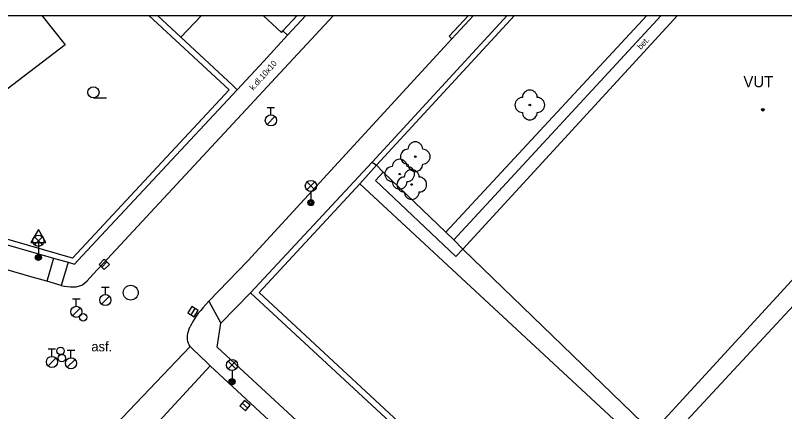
# Model space of a CAD drawing. Extents: x -600309 to -598967, y -1161267 to -1160292.
# Drawn here: x -599442.5 to -599390.8, y -1160319 to -1160292.3 of the extents above; entities that cross this region are included whole.
import ezdxf

# ---------------------------------------------------------------- set-up
doc = ezdxf.new("R2010")
doc.units = 0
for name, color, linetype in [('Level 10', 7, 'Continuous'), ('Level 11', 7, 'Continuous'), ('Level 22', 7, 'Continuous'), ('Level 27', 7, 'Continuous'), ('Level 28', 7, 'Continuous'), ('Level 33', 7, 'Continuous'), ('Level 34', 7, 'Continuous'), ('Level 36', 7, 'Continuous'), ('Level 39', 7, 'Continuous'), ('Level 40', 7, 'Continuous'), ('Level 41', 7, 'Continuous'), ('Level 5', 7, 'Continuous'), ('Level 7', 7, 'Continuous'), ('Level 8', 7, 'Continuous'), ('Vrstva 63', 7, 'Continuous')]:
    doc.layers.add(name, color=color, linetype=linetype)

msp = doc.modelspace()

# ---------------------------------------------------------------- linework, layer by layer
at = {"layer": 'Level 10'}
msp.add_line((-599411.6826, -1160292.3474), (-599413.14, -1160293.92), dxfattribs=at)
for points in [[(-599421.0941, -1160292.3474), (-599424.7, -1160296.23), (-599426.67, -1160298.36), (-599436.61, -1160309.06), (-599437.27, -1160309.77), (-599437.67, -1160310.2)], [(-599429.49, -1160311.57), (-599426.85, -1160308.86), (-599413.14, -1160293.92)], [(-599441.35, -1160309.96), (-599459.56, -1160304.65), (-599463.39, -1160303.53), (-599466.26, -1160302.68)], [(-599440.37, -1160310.23), (-599441.35, -1160309.96)], [(-599439.4, -1160310.51), (-599440.37, -1160310.23)], [(-599439.4, -1160310.51), (-599439.18, -1160310.55), (-599438.79, -1160310.61), (-599438.4, -1160310.61), (-599438.02, -1160310.49), (-599437.83, -1160310.36), (-599437.67, -1160310.2)], [(-599429.49, -1160311.57), (-599429.69, -1160311.78), (-599429.87, -1160311.99), (-599430.03, -1160312.19), (-599430.19, -1160312.38), (-599430.33, -1160312.57), (-599430.45, -1160312.75), (-599430.56, -1160312.93), (-599430.65, -1160313.1), (-599430.73, -1160313.27)], [(-599430.91, -1160314.15), (-599430.92, -1160314.01), (-599430.91, -1160313.88), (-599430.89, -1160313.73), (-599430.85, -1160313.58), (-599430.8, -1160313.43), (-599430.73, -1160313.27)], [(-599430.74, -1160314.62), (-599430.8, -1160314.51), (-599430.85, -1160314.4), (-599430.89, -1160314.27), (-599430.91, -1160314.15)], [(-599429.4, -1160315.92), (-599429.6, -1160315.72), (-599430.58, -1160314.77), (-599430.74, -1160314.62)], [(-599416.67, -1160327.71), (-599429.4, -1160315.92)]]:
    msp.add_lwpolyline(points, dxfattribs=at)
at = {"layer": 'Level 11'}
for p, q in [((-599429.9682, -1160292.3474), (-599431.36, -1160293.81)), ((-599413.55, -1160306.92), (-599400.037, -1160292.3474)), ((-599413.33, -1160293.75), (-599412.0309, -1160292.3474)), ((-599413.02, -1160307.44), (-599399.0606, -1160292.3474))]:
    msp.add_line(p, q, dxfattribs=at)
for points in [[(-599425.825, -1160292.3474), (-599424.6, -1160293.49), (-599424.5, -1160293.39)], [(-599413.33, -1160293.75), (-599413.14, -1160293.92)], [(-599418.51, -1160302.21), (-599418.2199, -1160302.42)], [(-599418.2199, -1160302.42), (-599419.34, -1160303.67)], [(-599417.77, -1160302.88), (-599418.27, -1160303.44), (-599412.88, -1160308.55), (-599412.4, -1160308.06)], [(-599418.2199, -1160302.42), (-599417.77, -1160302.88)], [(-599417.77, -1160302.88), (-599413.55, -1160306.92)], [(-599419.34, -1160303.67), (-599426.1, -1160310.98), (-599400.5, -1160334.75)], [(-599393.55, -1160327.6), (-599419.34, -1160303.67)], [(-599383.84, -1160305.01), (-599398.51, -1160320.85)], [(-599413.55, -1160306.92), (-599413.02, -1160307.44)], [(-599412.4, -1160308.06), (-599413.02, -1160307.44)], [(-599439.92, -1160308.67), (-599440.28, -1160309.93), (-599440.37, -1160310.23)], [(-599438.95, -1160308.95), (-599439.32, -1160310.23)], [(-599439.32, -1160310.23), (-599439.4, -1160310.51)], [(-599428.67, -1160313.05), (-599426.68, -1160311)], [(-599400.7, -1160335.06), (-599426.68, -1160311)], [(-599429.49, -1160311.57), (-599428.67, -1160313.05)], [(-599422.99, -1160320.14), (-599428.93, -1160314.65), (-599428.67, -1160313.05)], [(-599435.76, -1160319.89), (-599430.74, -1160314.62)], [(-599434.15, -1160321.07), (-599429.4, -1160315.92)]]:
    msp.add_lwpolyline(points, dxfattribs=at)
at = {"layer": 'Level 22'}
for centre in [(-599407.9, -1160298.37), (-599415.6, -1160301.85), (-599416.65, -1160303.02), (-599415.84, -1160303.72)]:
    msp.add_circle(centre, 0.05, dxfattribs=at)
for centre, start, end in [((-599407.9, -1160297.87), 0, 180), ((-599408.4, -1160298.37), 90, 270), ((-599407.4, -1160298.37), 270, 90), ((-599407.9, -1160298.87), 180, 0), ((-599415.6, -1160301.35), 0, 180), ((-599416.1, -1160301.85), 90, 270), ((-599415.1, -1160301.85), 270, 90), ((-599416.65, -1160302.52), 0, 180), ((-599415.6, -1160302.35), 180, 0), ((-599417.15, -1160303.02), 90, 270), ((-599415.84, -1160303.22), 0, 180), ((-599416.15, -1160303.02), 270, 90), ((-599416.34, -1160303.72), 90, 270), ((-599415.34, -1160303.72), 270, 90), ((-599416.65, -1160303.52), 180, 0), ((-599415.84, -1160304.22), 180, 0)]:
    msp.add_arc(centre, 0.5, start, end, dxfattribs=at)
at = {"layer": 'Level 27'}
for p, q in [((-599436.6862, -1160309.2673), (-599436.3338, -1160308.9127)), ((-599430.6718, -1160312.4824), (-599430.4082, -1160312.0576)), ((-599427.238, -1160318.4252), (-599426.862, -1160318.7548))]:
    msp.add_line(p, q, dxfattribs=at)
for points in [[(-599436.5089, -1160309.4436), (-599436.1564, -1160309.0889), (-599436.5111, -1160308.7364), (-599436.8636, -1160309.0911)], [(-599430.4594, -1160312.6142), (-599430.1958, -1160312.1894), (-599430.6206, -1160311.9258), (-599430.8842, -1160312.3506)], [(-599427.4028, -1160318.6132), (-599427.0268, -1160318.9428), (-599426.6972, -1160318.5668), (-599427.0732, -1160318.2372)]]:
    msp.add_lwpolyline(points, close=True, dxfattribs=at)
msp.add_circle((-599434.73, -1160310.99), 0.5, dxfattribs=at)
at = {"layer": 'Level 28'}
for p, q in [((-599425.56, -1160298.535), (-599425.06, -1160298.535)), ((-599425.31, -1160299.035), (-599425.31, -1160298.535)), ((-599425.568, -1160299.682), (-599425.038, -1160299.152)), ((-599436.69, -1160310.615), (-599436.19, -1160310.615)), ((-599436.44, -1160311.115), (-599436.44, -1160310.615)), ((-599438.64, -1160311.405), (-599438.14, -1160311.405)), ((-599438.39, -1160311.905), (-599438.39, -1160311.405)), ((-599436.698, -1160311.762), (-599436.168, -1160311.232)), ((-599438.648, -1160312.552), (-599438.118, -1160312.022)), ((-599440.28, -1160314.775), (-599439.78, -1160314.775)), ((-599440.03, -1160315.275), (-599440.03, -1160314.775)), ((-599439, -1160314.865), (-599438.5, -1160314.865)), ((-599438.75, -1160315.365), (-599438.75, -1160314.865)), ((-599440.288, -1160315.922), (-599439.758, -1160315.392)), ((-599439.008, -1160316.012), (-599438.478, -1160315.482))]:
    msp.add_line(p, q, dxfattribs=at)
for centre, radius in [((-599425.31, -1160299.41), 0.375), ((-599436.44, -1160311.49), 0.375), ((-599438.39, -1160312.28), 0.375), ((-599437.93, -1160312.65), 0.25), ((-599439.45, -1160314.91), 0.25), ((-599440.03, -1160315.65), 0.375), ((-599439.36, -1160315.39), 0.25), ((-599438.75, -1160315.74), 0.375)]:
    msp.add_circle(centre, radius, dxfattribs=at)
at = {"layer": 'Level 33'}
for p, q in [((-599422.885, -1160304.08), (-599422.355, -1160303.55)), ((-599422.885, -1160303.55), (-599422.355, -1160304.08)), ((-599422.62, -1160304.19), (-599422.62, -1160304.94)), ((-599441.205, -1160307.77), (-599440.675, -1160307.24)), ((-599441.205, -1160307.24), (-599440.675, -1160307.77)), ((-599440.94, -1160307.88), (-599440.94, -1160308.63)), ((-599428.185, -1160316.12), (-599427.655, -1160315.59)), ((-599428.185, -1160315.59), (-599427.655, -1160316.12)), ((-599427.92, -1160316.23), (-599427.92, -1160316.98))]:
    msp.add_line(p, q, dxfattribs=at)
for centre, radius in [((-599422.62, -1160303.815), 0.375), ((-599422.62, -1160304.94), 0.2), ((-599422.62, -1160304.94), 0.1445), ((-599422.62, -1160304.94), 0.0876), ((-599440.94, -1160307.505), 0.375), ((-599440.94, -1160308.63), 0.2), ((-599440.94, -1160308.63), 0.1445), ((-599440.94, -1160308.63), 0.0876), ((-599427.92, -1160315.855), 0.375), ((-599427.92, -1160316.98), 0.2), ((-599427.92, -1160316.98), 0.1445), ((-599427.92, -1160316.98), 0.0876)]:
    msp.add_circle(centre, radius, dxfattribs=at)
at = {"layer": 'Level 34'}
for p, q in [((-599440.94, -1160307.612), (-599440.94, -1160308.63)), ((-599441.19, -1160308.63), (-599440.69, -1160308.63))]:
    msp.add_line(p, q, dxfattribs=at)
msp.add_lwpolyline([(-599441.44, -1160307.612), (-599440.44, -1160307.612), (-599440.94, -1160306.746)], close=True, dxfattribs=at)
at = {"layer": 'Level 36'}
msp.add_line((-599437.24, -1160297.895), (-599436.365, -1160297.895), dxfattribs=at)
msp.add_circle((-599437.2401, -1160297.5199), 0.375, dxfattribs=at)
at = {"layer": 'Level 39'}
for radius in [0.09, 0.0398]:
    msp.add_circle((-599392.24, -1160298.69), radius, dxfattribs=at)
at = {"layer": 'Level 5'}
for p, q in [((-599440.6987, -1160292.3474), (-599439.15, -1160294.32)), ((-599412.4, -1160308.06), (-599397.9787, -1160292.3474))]:
    msp.add_line(p, q, dxfattribs=at)
for points in [[(-599439.15, -1160294.32), (-599443.05, -1160297.31)], [(-599384.78, -1160304.17), (-599399.37, -1160320.07)], [(-599399.68, -1160320.38), (-599412.4, -1160308.06)]]:
    msp.add_lwpolyline(points, dxfattribs=at)
at = {"layer": 'Level 7'}
for p, q in [((-599423.5401, -1160292.3474), (-599424.5, -1160293.39)), ((-599422.9622, -1160292.3474), (-599424.19, -1160293.68)), ((-599418.51, -1160302.21), (-599409.4157, -1160292.3474)), ((-599408.9217, -1160292.3474), (-599418.2199, -1160302.42))]:
    msp.add_line(p, q, dxfattribs=at)
for points in [[(-599433.5086, -1160292.3474), (-599428.12, -1160297.36), (-599438.65, -1160308.67), (-599462.57, -1160301.78)], [(-599432.929, -1160292.3474), (-599431.36, -1160293.81), (-599427.88, -1160297.05)], [(-599424.19, -1160293.68), (-599424.5, -1160293.39)], [(-599427.88, -1160297.05), (-599427.57, -1160297.36)], [(-599427.57, -1160297.36), (-599438.28, -1160308.82), (-599438.52, -1160309.08)], [(-599462.67, -1160302.11), (-599459.12, -1160303.13), (-599439.92, -1160308.67), (-599438.95, -1160308.95), (-599438.52, -1160309.08)], [(-599426.68, -1160311), (-599418.51, -1160302.21)]]:
    msp.add_lwpolyline(points, dxfattribs=at)
at = {"layer": 'Level 8'}
msp.add_lwpolyline([(-599424.19, -1160293.68), (-599425.79, -1160295.42), (-599427.57, -1160297.36)], dxfattribs=at)
at = {"layer": 'Vrstva 63'}
msp.add_lwpolyline([(-600308.541, -1160292.3474), (-598967.1085, -1160292.3474), (-598967.1085, -1161267.0314), (-600308.541, -1161267.0314)], close=True, dxfattribs=at)

# ---------------------------------------------------------------- texts
at = {"layer": 'Level 40'}
for s, rotation, p in [('bet.', 47.37628, (-599400.43, -1160294.68)), ('k.dl.10x10', 48.34729, (-599426.49, -1160297.42))]:
    msp.add_text(s, height=0.4, rotation=rotation, dxfattribs=at).set_placement(p)
msp.add_text('asf.', height=0.65, dxfattribs=at).set_placement((-599437.38, -1160314.94))
at = {"layer": 'Level 41'}
msp.add_text('VUT', height=0.75, dxfattribs=at).set_placement((-599393.54, -1160297.18))
msp.add_text('VUT', height=0.75, dxfattribs=at).set_placement((-599393.54, -1160297.18))

doc.saveas('drawing.dxf')
